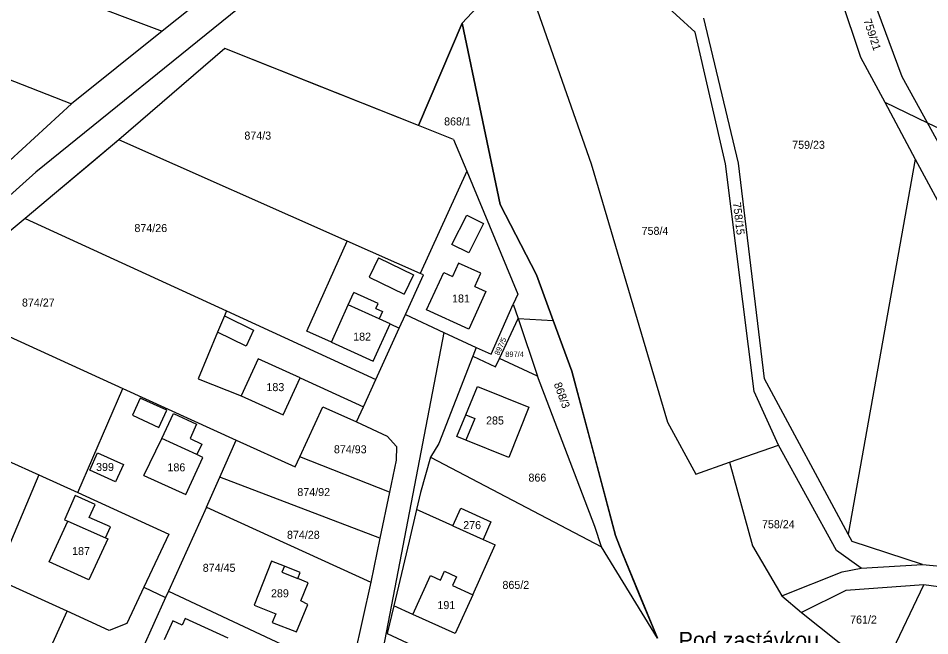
# Model space of a CAD drawing. Extents: x -593358 to -590116, y -1072518 to -1068420.
# Drawn here: x -591896.3 to -591702.6, y -1070106.2 to -1069975 of the extents above; entities that cross this region are included whole.
import ezdxf

# ---------------------------------------------------------------- set-up
doc = ezdxf.new("R2010")
doc.units = 0
for name, color, linetype in [('Názvosloví', 7, 'Continuous'), ('Parcela KN', 7, 'Continuous'), ('Parcela ZE', 7, 'Continuous'), ('Parcelní číslo', 7, 'Continuous'), ('Parcelní číslo_stavební', 7, 'Continuous'), ('stavby - vnitřní kresba', 7, 'Continuous'), ('Vnitřní obvod', 7, 'Continuous'), ('Železnice', 7, 'Continuous')]:
    doc.layers.add(name, color=color, linetype=linetype)

msp = doc.modelspace()

# ---------------------------------------------------------------- linework, layer by layer
at = {"layer": 'Parcela KN'}
for p, q in [((-591752.45, -1069977.89), (-591780.18, -1069952.51)), ((-591801.98, -1069976.01), (-591789.66, -1069962.68)), ((-591789.66, -1069962.68), (-591774.6, -1070005.9)), ((-591854.94, -1069969.09), (-591865.71, -1069977.68)), ((-591811.27, -1069997.75), (-591801.98, -1069976.01)), ((-591801.98, -1069976.01), (-591793.91, -1070014.52)), ((-591743.27, -1070005.79), (-591750.62, -1069974.93)), ((-591865.71, -1069977.68), (-591885.02, -1069993.12)), ((-591745.99, -1070005.88), (-591752.45, -1069977.89)), ((-591852.39, -1069981.4), (-591874.91, -1070000.83)), ((-591811.27, -1069997.75), (-591852.39, -1069981.4)), ((-591885.02, -1069993.12), (-591901.38, -1070008.15)), ((-591803.79, -1070000.72), (-591811.27, -1069997.75)), ((-591874.91, -1070000.83), (-591888.61, -1070012.28)), ((-591826.45, -1070022.32), (-591874.91, -1070000.83)), ((-591803.79, -1070000.72), (-591801, -1070007.45)), ((-591801, -1070007.45), (-591810.91, -1070029.21)), ((-591801, -1070007.45), (-591790.18, -1070033.61)), ((-591774.6, -1070005.9), (-591758.34, -1070060.83)), ((-591739.93, -1070054.28), (-591745.99, -1070005.88)), ((-591737.74, -1070051.62), (-591743.27, -1070005.79)), ((-591888.61, -1070012.28), (-591894.84, -1070017.56)), ((-591793.91, -1070014.52), (-591786.19, -1070029.51)), ((-591894.84, -1070017.56), (-591915.67, -1070034.67)), ((-591894.84, -1070017.56), (-591852.06, -1070037.17)), ((-591834.96, -1070041.45), (-591826.45, -1070022.32)), ((-591810.91, -1070029.21), (-591826.45, -1070022.32)), ((-591814.03, -1070037.94), (-591810.23, -1070029.51)), ((-591810.23, -1070029.51), (-591810.91, -1070029.21)), ((-591786.19, -1070029.51), (-591782.61, -1070039.24)), ((-591790.18, -1070033.61), (-591791.11, -1070035.74)), ((-591915.67, -1070034.67), (-591874.1, -1070053.66)), ((-591795.79, -1070046.37), (-591791.11, -1070035.74)), ((-591791.11, -1070035.74), (-591790.09, -1070038.8)), ((-591852.48, -1070038.18), (-591853.94, -1070041.68)), ((-591852.06, -1070037.17), (-591852.48, -1070038.18)), ((-591852.06, -1070037.17), (-591820.33, -1070051.72)), ((-591815.35, -1070040.81), (-591814.03, -1070037.94)), ((-591814.03, -1070037.94), (-591805.89, -1070041.74)), ((-591820.86, -1070047.87), (-591817.27, -1070039.94)), ((-591817.27, -1070039.94), (-591815.35, -1070040.81)), ((-591794.04, -1070047.26), (-591790.09, -1070038.8)), ((-591790.09, -1070038.8), (-591782.61, -1070039.24)), ((-591790.09, -1070038.8), (-591785.99, -1070051.01)), ((-591782.61, -1070039.24), (-591778.64, -1070050.01)), ((-591853.94, -1070041.68), (-591858.1, -1070051.6)), ((-591829.77, -1070043.81), (-591834.96, -1070041.45)), ((-591820.33, -1070051.72), (-591815.35, -1070040.81)), ((-591805.89, -1070041.74), (-591819.97, -1070114.96)), ((-591805.89, -1070041.74), (-591798.99, -1070044.96)), ((-591829.77, -1070043.81), (-591820.86, -1070047.87)), ((-591798.99, -1070044.96), (-591799.72, -1070046.82)), ((-591798.99, -1070044.96), (-591795.79, -1070046.37)), ((-591799.72, -1070046.82), (-591806.93, -1070065.38)), ((-591799.72, -1070046.82), (-591794.87, -1070049.06)), ((-591794.87, -1070049.06), (-591794.04, -1070047.26)), ((-591785.99, -1070051.01), (-591794.04, -1070047.26)), ((-591778.64, -1070050.01), (-591769.41, -1070084.92)), ((-591858.1, -1070051.6), (-591848.92, -1070055.25)), ((-591840.02, -1070059.25), (-591836.38, -1070051.36)), ((-591836.38, -1070051.36), (-591822.97, -1070057.55)), ((-591822.97, -1070057.55), (-591820.33, -1070051.72)), ((-591773.82, -1070083), (-591785.99, -1070051.01)), ((-591719.97, -1070084.61), (-591737.74, -1070051.62)), ((-591934.03, -1070052.86), (-591891.93, -1070072.03)), ((-591883.65, -1070075.8), (-591874.1, -1070053.66)), ((-591874.1, -1070053.66), (-591850.02, -1070064.66)), ((-591801.19, -1070059.25), (-591798.75, -1070053.24)), ((-591798.75, -1070053.24), (-591787.8, -1070057.64)), ((-591848.92, -1070055.25), (-591840.02, -1070059.25)), ((-591734.74, -1070065.71), (-591739.93, -1070054.28)), ((-591836.5, -1070068.18), (-591831.58, -1070057.59)), ((-591831.58, -1070057.59), (-591824.42, -1070060.76)), ((-591824.42, -1070060.76), (-591822.97, -1070057.55)), ((-591787.8, -1070057.64), (-591792.09, -1070068.31)), ((-591803.08, -1070063.89), (-591801.19, -1070059.25)), ((-591824.42, -1070060.76), (-591817.94, -1070063.78)), ((-591758.34, -1070060.83), (-591752.36, -1070071.84)), ((-591853.47, -1070072.51), (-591850.02, -1070064.66)), ((-591850.02, -1070064.66), (-591837.48, -1070070.28)), ((-591817.94, -1070063.78), (-591815.91, -1070065.98)), ((-591806.93, -1070065.38), (-591808.73, -1070068.27)), ((-591801.17, -1070064.66), (-591803.08, -1070063.89)), ((-591792.09, -1070068.31), (-591801.17, -1070064.66)), ((-591881.13, -1070071), (-591879.45, -1070067.31)), ((-591879.45, -1070067.31), (-591873.93, -1070069.81)), ((-591815.91, -1070065.98), (-591816.02, -1070068.9)), ((-591745.15, -1070069.35), (-591734.74, -1070065.71)), ((-591722.44, -1070088.07), (-591734.74, -1070065.71)), ((-591837.48, -1070070.28), (-591836.5, -1070068.18)), ((-591816.02, -1070068.9), (-591817.43, -1070075.7)), ((-591808.73, -1070068.27), (-591810.81, -1070075.78)), ((-591808.73, -1070068.27), (-591772.36, -1070087.34)), ((-591752.36, -1070071.84), (-591745.15, -1070069.35)), ((-591745.15, -1070069.35), (-591740.27, -1070087.09)), ((-591875.65, -1070073.47), (-591881.13, -1070071)), ((-591873.93, -1070069.81), (-591875.65, -1070073.47)), ((-591891.93, -1070072.03), (-591901.24, -1070094.03)), ((-591891.93, -1070072.03), (-591883.65, -1070075.8)), ((-591856.28, -1070078.9), (-591853.47, -1070072.51)), ((-591883.65, -1070075.8), (-591864.29, -1070084.61)), ((-591817.43, -1070075.7), (-591819.46, -1070085.44)), ((-591810.81, -1070075.78), (-591811.65, -1070079.35)), ((-591856.28, -1070078.9), (-591864.39, -1070096.77)), ((-591856.28, -1070078.9), (-591821.41, -1070094.84)), ((-591803.95, -1070082.83), (-591802.28, -1070079.13)), ((-591802.28, -1070079.13), (-591795.87, -1070082.03)), ((-591811.65, -1070079.35), (-591813.23, -1070086.08)), ((-591803.95, -1070082.83), (-591811.65, -1070079.35)), ((-591803.95, -1070082.83), (-591797.54, -1070085.73)), ((-591795.87, -1070082.03), (-591797.54, -1070085.73)), ((-591772.36, -1070087.34), (-591773.82, -1070083)), ((-591864.29, -1070084.61), (-591869.62, -1070095.91)), ((-591769.41, -1070084.92), (-591768.05, -1070088.38)), ((-591719.12, -1070086.19), (-591719.97, -1070084.61)), ((-591819.46, -1070085.44), (-591821.41, -1070094.84)), ((-591813.23, -1070086.08), (-591816.5, -1070099.88)), ((-591799.74, -1070097.49), (-591794.97, -1070086.88)), ((-591797.54, -1070085.73), (-591794.97, -1070086.88)), ((-591704.18, -1070091.06), (-591719.12, -1070086.19)), ((-591760.49, -1070106.75), (-591772.36, -1070087.34)), ((-591768.05, -1070088.38), (-591760.49, -1070106.75)), ((-591740.27, -1070087.09), (-591734.03, -1070097.73)), ((-591717.16, -1070091.82), (-591722.44, -1070088.07)), ((-591842.47, -1070090.34), (-591846.21, -1070099.7)), ((-591839.76, -1070091.42), (-591842.47, -1070090.34)), ((-591836.4, -1070092.77), (-591839.76, -1070091.42)), ((-591734.03, -1070097.73), (-591721.22, -1070092.65)), ((-591721.22, -1070092.65), (-591717.16, -1070091.82)), ((-591717.16, -1070091.82), (-591704.18, -1070091.06)), ((-591704.18, -1070091.06), (-591688.15, -1070092.62)), ((-591885.95, -1070101.02), (-591901.24, -1070094.03)), ((-591836.92, -1070094.07), (-591836.4, -1070092.77)), ((-591834.68, -1070094.97), (-591836.92, -1070094.07)), ((-591869.62, -1070095.91), (-591873.26, -1070103.63)), ((-591869.62, -1070095.91), (-591865, -1070098.11)), ((-591836.27, -1070098.83), (-591834.68, -1070094.97)), ((-591821.41, -1070094.84), (-591825.87, -1070114.76)), ((-591703.9, -1070095.38), (-591720.42, -1070096.58)), ((-591713.09, -1070114.61), (-591703.9, -1070095.38)), ((-591664.63, -1070100.65), (-591703.9, -1070095.38)), ((-591865, -1070098.11), (-591870.01, -1070109.14)), ((-591864.39, -1070096.77), (-591865, -1070098.11)), ((-591864.39, -1070096.77), (-591825.87, -1070114.76)), ((-591799.74, -1070097.49), (-591803.47, -1070105.77)), ((-591734.03, -1070097.73), (-591729.86, -1070101.31)), ((-591720.42, -1070096.58), (-591729.86, -1070101.31)), ((-591846.21, -1070099.7), (-591841.59, -1070101.54)), ((-591837.18, -1070105.42), (-591834.75, -1070099.6)), ((-591834.75, -1070099.6), (-591836.27, -1070098.83)), ((-591816.5, -1070099.88), (-591817.9, -1070105.77)), ((-591812.45, -1070101.7), (-591816.5, -1070099.88)), ((-591892.33, -1070115.04), (-591885.95, -1070101.02)), ((-591876.96, -1070105.12), (-591885.95, -1070101.02)), ((-591841.59, -1070101.54), (-591842.32, -1070103.37)), ((-591803.47, -1070105.77), (-591812.45, -1070101.7)), ((-591729.86, -1070101.31), (-591713.09, -1070114.61)), ((-591873.26, -1070103.63), (-591876.96, -1070105.12)), ((-591863.47, -1070103.07), (-591865.3, -1070107.07)), ((-591861.51, -1070103.96), (-591863.47, -1070103.07)), ((-591860.87, -1070102.55), (-591861.51, -1070103.96)), ((-591851.69, -1070106.74), (-591860.87, -1070102.55)), ((-591842.32, -1070103.37), (-591837.18, -1070105.42)), ((-591817.9, -1070105.77), (-591773.37, -1070126.29))]:
    msp.add_line(p, q, dxfattribs=at)
at = {"layer": 'Parcela ZE'}
for p, q in [((-591978.88, -1069935.08), (-591865.71, -1069977.68)), ((-591985.9, -1069953.68), (-591885.02, -1069993.12)), ((-591726.26, -1069956.46), (-591717.35, -1069983.22)), ((-591708.45, -1069987.39), (-591718.75, -1069959.62)), ((-591717.35, -1069983.22), (-591712.19, -1069992.83)), ((-591703.1, -1069997.18), (-591708.45, -1069987.39)), ((-591712.19, -1069992.83), (-591705.7, -1070004.91)), ((-591712.19, -1069992.83), (-591703.1, -1069997.18)), ((-591703.1, -1069997.18), (-591658.31, -1070018.65)), ((-591697.03, -1070008.31), (-591703.1, -1069997.18)), ((-591705.7, -1070004.91), (-591719.97, -1070084.61)), ((-591705.7, -1070004.91), (-591693.09, -1070028.41)), ((-591817.43, -1070075.7), (-591836.5, -1070068.18)), ((-591819.46, -1070085.44), (-591853.47, -1070072.51))]:
    msp.add_line(p, q, dxfattribs=at)
at = {"layer": 'stavby - vnitřní kresba'}
for p, q in [((-591804.16, -1070023.04), (-591800.98, -1070016.8)), ((-591800.98, -1070016.8), (-591797.42, -1070018.62)), ((-591797.42, -1070018.62), (-591800.57, -1070024.82)), ((-591800.57, -1070024.82), (-591804.16, -1070023.04)), ((-591819.77, -1070025.89), (-591821.76, -1070029.98)), ((-591819.77, -1070025.89), (-591812.33, -1070029.51)), ((-591802.76, -1070027.01), (-591804.03, -1070029.84)), ((-591798.03, -1070029.13), (-591802.76, -1070027.01)), ((-591821.76, -1070029.98), (-591814.29, -1070033.61)), ((-591812.33, -1070029.51), (-591814.29, -1070033.61)), ((-591809.54, -1070036.97), (-591805.86, -1070029.02)), ((-591805.86, -1070029.02), (-591804.03, -1070029.84)), ((-591799.27, -1070031.98), (-591798.03, -1070029.13)), ((-591799.27, -1070031.98), (-591796.92, -1070033.03)), ((-591826.19, -1070035.9), (-591824.99, -1070033.24)), ((-591819.81, -1070035.59), (-591824.99, -1070033.24)), ((-591796.92, -1070033.03), (-591800.57, -1070041.07)), ((-591829.77, -1070043.81), (-591826.19, -1070035.9)), ((-591819.62, -1070038.87), (-591826.19, -1070035.9)), ((-591820.3, -1070036.69), (-591819.81, -1070035.59)), ((-591852.48, -1070038.18), (-591846.31, -1070041.27)), ((-591820.3, -1070036.69), (-591818.94, -1070037.31)), ((-591818.94, -1070037.31), (-591819.62, -1070038.87)), ((-591800.57, -1070041.07), (-591809.54, -1070036.97)), ((-591817.27, -1070039.94), (-591819.62, -1070038.87)), ((-591847.91, -1070044.65), (-591853.94, -1070041.68)), ((-591846.31, -1070041.27), (-591847.91, -1070044.65)), ((-591845.34, -1070047.35), (-591848.92, -1070055.25)), ((-591836.38, -1070051.36), (-591845.34, -1070047.35)), ((-591870.41, -1070055.69), (-591872.06, -1070059.35)), ((-591864.75, -1070058.3), (-591870.41, -1070055.69)), ((-591872.06, -1070059.35), (-591866.44, -1070061.96)), ((-591866.44, -1070061.96), (-591864.75, -1070058.3)), ((-591865.83, -1070064.26), (-591863.3, -1070058.98)), ((-591863.3, -1070058.98), (-591858.43, -1070061.26)), ((-591801.19, -1070059.25), (-591799.31, -1070060.02)), ((-591858.43, -1070061.26), (-591859.81, -1070064.3)), ((-591799.31, -1070060.02), (-591801.17, -1070064.66)), ((-591869.61, -1070072.15), (-591865.83, -1070064.26)), ((-591858.38, -1070067.71), (-591865.83, -1070064.26)), ((-591859.81, -1070064.3), (-591857.32, -1070065.5)), ((-591857.32, -1070065.5), (-591858.38, -1070067.71)), ((-591860.7, -1070076.22), (-591857.09, -1070068.31)), ((-591857.09, -1070068.31), (-591858.38, -1070067.71)), ((-591869.61, -1070072.15), (-591860.7, -1070076.22)), ((-591884.23, -1070076.41), (-591886.48, -1070081.56)), ((-591879.99, -1070078.33), (-591884.23, -1070076.41)), ((-591881.21, -1070081.05), (-591879.99, -1070078.33)), ((-591876.74, -1070083.04), (-591881.21, -1070081.05)), ((-591889.74, -1070090.52), (-591885.8, -1070081.87)), ((-591886.48, -1070081.56), (-591885.8, -1070081.87)), ((-591885.8, -1070081.87), (-591877.78, -1070085.41)), ((-591877.78, -1070085.41), (-591876.74, -1070083.04)), ((-591877.28, -1070085.63), (-591881.28, -1070094.36)), ((-591877.78, -1070085.41), (-591877.28, -1070085.63)), ((-591881.28, -1070094.36), (-591889.74, -1070090.52)), ((-591839.76, -1070091.42), (-591840.29, -1070092.73)), ((-591806.56, -1070094.41), (-591805.75, -1070092.52)), ((-591805.75, -1070092.52), (-591803.18, -1070093.7)), ((-591840.29, -1070092.73), (-591836.92, -1070094.07)), ((-591812.45, -1070101.7), (-591808.72, -1070093.44)), ((-591808.72, -1070093.44), (-591806.56, -1070094.41)), ((-591803.18, -1070093.7), (-591804.03, -1070095.56)), ((-591804.03, -1070095.56), (-591799.74, -1070097.49))]:
    msp.add_line(p, q, dxfattribs=at)
at = {"layer": 'Vnitřní obvod'}
for p, q in [((-591852.39, -1069981.4), (-591863.65, -1069991.115)), ((-591831.83, -1069989.575), (-591852.39, -1069981.4)), ((-591811.27, -1069997.75), (-591831.83, -1069989.575)), ((-591863.65, -1069991.115), (-591874.91, -1070000.83)), ((-591874.91, -1070000.83), (-591881.76, -1070006.555)), ((-591881.76, -1070006.555), (-591888.61, -1070012.28)), ((-591888.61, -1070012.28), (-591891.725, -1070014.92)), ((-591891.725, -1070014.92), (-591894.84, -1070017.56)), ((-591894.84, -1070017.56), (-591905.255, -1070026.115)), ((-591780.625, -1070044.625), (-591782.61, -1070039.24)), ((-591778.64, -1070050.01), (-591780.625, -1070044.625)), ((-591774.025, -1070067.465), (-591778.64, -1070050.01)), ((-591769.41, -1070084.92), (-591774.025, -1070067.465)), ((-591768.05, -1070088.38), (-591769.41, -1070084.92)), ((-591764.27, -1070097.565), (-591768.05, -1070088.38)), ((-591760.49, -1070106.75), (-591764.27, -1070097.565))]:
    msp.add_line(p, q, dxfattribs=at)
msp.add_lwpolyline([(-591782.61, -1070039.24), (-591786.19, -1070029.51), (-591793.91, -1070014.52), (-591801.98, -1069976.01), (-591811.27, -1069997.75)], dxfattribs=at)
at = {"layer": 'Železnice'}
msp.add_lwpolyline([(-591413.541, -1069785.129), (-591531.288, -1069810.752), (-591632.717, -1069846.424), (-591712.303, -1069884.858), (-591807.707, -1069942.888), (-591847.876, -1069971.525), (-591892.565, -1070007.699), (-591955.079, -1070063.719), (-591996.253, -1070106.424), (-592033.41, -1070152.395), (-592108.352, -1070256.773), (-592135.969, -1070299.729), (-592184.967, -1070375.944), (-592263.759, -1070488.889), (-592300.665, -1070532.851)], dxfattribs=at)

# ---------------------------------------------------------------- texts
at = {"layer": 'Názvosloví'}
msp.add_text('Pod zastávkou', height=3.4, dxfattribs=at).set_placement((-591755.976, -1070108.8))
at = {"layer": 'Parcelní číslo'}
for s, height, rotation, p in [('759/21', 1.7, 288.42695, (-591716.728, -1069975.403)), ('758/15', 1.7, 276.9678, (-591744.458, -1070014.194)), ('897/5', 1.14, 65.37448, (-591794.159, -1070046.713)), ('868/3', 1.7, 289.80205, (-591782.531, -1070052.698))]:
    msp.add_text(s, height=height, rotation=rotation, dxfattribs=at).set_placement(p)
for s, height, p in [('868/1', 1.7, (-591805.819, -1069997.74)), ('874/3', 1.7, (-591848.257, -1070000.75)), ('759/23', 1.7, (-591731.85, -1070002.71)), ('874/26', 1.7, (-591871.623, -1070020.41)), ('758/4', 1.7, (-591763.847, -1070021)), ('874/27', 1.7, (-591895.523, -1070036.24)), ('897/4', 1.14, (-591792.813, -1070046.95)), ('874/93', 1.7, (-591829.236, -1070067.43)), ('866', 1.7, (-591787.891, -1070073.45)), ('874/92', 1.7, (-591837.003, -1070076.52)), ('758/24', 1.7, (-591738.27, -1070083.36)), ('874/28', 1.7, (-591839.203, -1070085.61)), ('874/45', 1.7, (-591857.106, -1070092.63)), ('865/2', 1.7, (-591793.42, -1070096.26)), ('761/2', 1.7, (-591719.539, -1070103.63))]:
    msp.add_text(s, height=height, dxfattribs=at).set_placement(p)
at = {"layer": 'Parcelní číslo_stavební'}
for s, p in [('181', (-591804.125, -1070035.38)), ('182', (-591825.137, -1070043.49)), ('183', (-591843.57, -1070054.22)), ('285', (-591796.901, -1070061.31)), ('399', (-591879.771, -1070071.19)), ('186', (-591864.603, -1070071.27)), ('276', (-591801.758, -1070083.55)), ('187', (-591884.873, -1070089.06)), ('289', (-591842.605, -1070098.04)), ('191', (-591807.238, -1070100.55))]:
    msp.add_text(s, height=1.7, dxfattribs=at).set_placement(p)

doc.saveas('drawing.dxf')
